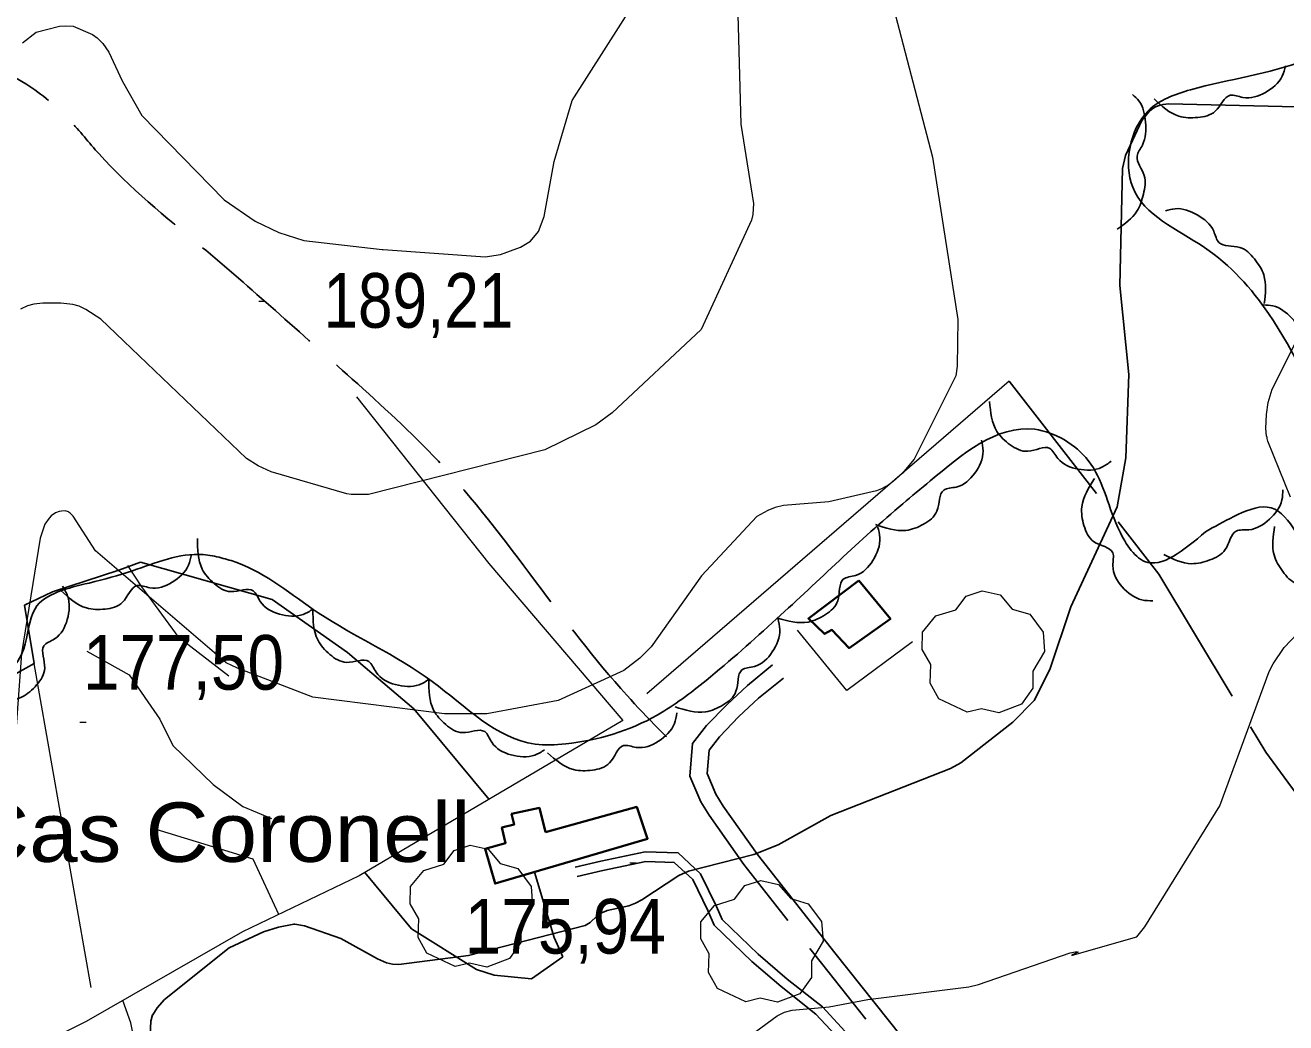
# Model space of a CAD drawing. Extents: x 480269 to 484877, y 4383588 to 4386804.
# Drawn here: x 480698.8 to 480900.7, y 4386076.1 to 4386235.9 of the extents above; entities that cross this region are included whole.
import ezdxf
from ezdxf.enums import TextEntityAlignment as Align

# ---------------------------------------------------------------- set-up
doc = ezdxf.new("R2010")
doc.units = 0
doc.header["$LTSCALE"] = 3.8
doc.linetypes.add('LONG_DASHED', pattern=[7.5, 6, -1.5])
doc.linetypes.add('MEDIUM_DASHED', pattern=[4.5, 3, -1.5])
for name, color, linetype, lineweight in [('25', 7, 'LONG_DASHED', 25), ('27', 7, 'Continuous', 25), ('29', 7, 'Continuous', 13), ('38', 7, 'Continuous', 25), ('47', 7, 'Continuous', 35), ('51', 7, 'Continuous', 13), ('7', 7, 'Continuous', 13), ('8', 7, 'Continuous', 25), ('9', 7, 'Continuous', 13)]:
    doc.layers.add(name, color=color, linetype=linetype, lineweight=lineweight)
doc.layers.add('5', color=7, linetype='Continuous')

msp = doc.modelspace()

# ---------------------------------------------------------------- linework, layer by layer
at = {"layer": '25'}
for points in [[(480856.34, 4386178.85), (480880.34, 4386147.94), (480897.46, 4386119.43), (480909.61, 4386102.85), (480925.95, 4386079.55), (480930.22, 4386076.16), (480934.45, 4386078), (480937.79, 4386082.41), (480936.79, 4386089.08), (480941.75, 4386098.4)], [(480773.07, 4386111.89), (480765.47, 4386120.98), (480761.02, 4386126.38), (480750.4, 4386135.41), (480738.31, 4386143.88), (480717.26, 4386149.88), (480713.78, 4386148.57), (480703.15, 4386145.1), (480698.63, 4386142.99), (480700.19, 4386133.62), (480694.84, 4386130.68)], [(480753.16, 4386100.15), (480760.66, 4386091.13), (480771.03, 4386084.62), (480773.86, 4386083.75), (480779.85, 4386083.14), (480784.87, 4386086.67), (480783.5, 4386089.76), (480780.32, 4386100.25)]]:
    msp.add_lwpolyline(points, dxfattribs=at)
at = {"layer": '27'}
for points in [[(480887.81, 4386154.72), (480878.05, 4386149.99), (480873.77, 4386155.41), (480869.04, 4386166.13), (480860.46, 4386171.15), (480843.73, 4386162.89), (480839.31, 4386159.22), (480819.12, 4386140.79), (480807.81, 4386130.94), (480800.01, 4386125.39), (480785.33, 4386120.77), (480780.45, 4386120.74), (480763.96, 4386130.76), (480745.7, 4386141.78), (480732.67, 4386149.8), (480730.18, 4386150.56), (480727.26, 4386151.09), (480715.95, 4386148.5), (480708.99, 4386146.53), (480700.34, 4386142.42), (480698.55, 4386135.98), (480683.66, 4386126.05), (480672.84, 4386121.73), (480658.97, 4386118.08), (480654.02, 4386121.1), (480643.21, 4386118.07), (480631.53, 4386109.92), (480625.55, 4386107.76), (480608.09, 4386110.99), (480611.31, 4386123.4), (480618.58, 4386133.12), (480633.47, 4386143.13), (480644.25, 4386150.65), (480650.94, 4386156.01), (480653.47, 4386164.49), (480643.47, 4386185.09), (480641.01, 4386187.67), (480623.75, 4386194.92), (480618.87, 4386194.94), (480609.03, 4386191.78), (480612.53, 4386181.97), (480620.79, 4386167.04), (480622.54, 4386163.85), (480624.26, 4386157.51), (480606.6, 4386152.83), (480597.91, 4386154.14), (480596.36, 4386162.71), (480591.7, 4386187.58), (480590.11, 4386196.93), (480597.18, 4386201.41), (480617.88, 4386213.51), (480639.8, 4386225.15), (480658.25, 4386234.35), (480679.72, 4386246.44), (480689.85, 4386254.73), (480702.93, 4386261.67), (480722.38, 4386272.94), (480743.44, 4386285.31), (480752.93, 4386291.89), (480766.3, 4386301.39), (480777.72, 4386305.76), (480783.94, 4386308.37), (480801.06, 4386317.09), (480812.92, 4386322.99), (480824.85, 4386328.18), (480842.2, 4386333.69), (480852.45, 4386336.13), (480861.39, 4386337.86), (480867.66, 4386339.06), (480857.47, 4386349.05), (480849.94, 4386357.97), (480841.22, 4386368.22), (480840.66, 4386373.79), (480862.53, 4386373.76), (480883.4, 4386368.7), (480894.74, 4386365.82)], [(480894.74, 4386365.82), (480903.52, 4386357.87), (480897.3, 4386347.37), (480895.04, 4386345.21), (480887.78, 4386337.47), (480888.64, 4386326.66), (480896.85, 4386314.59), (480916.25, 4386288.17), (480938.42, 4386258.12), (480944.36, 4386243.6), (480940.19, 4386240.76), (480923.67, 4386238.66), (480903.77, 4386230.25), (480885.41, 4386225.51), (480878.62, 4386222.15), (480876.15, 4386209.9), (480887.62, 4386200.28), (480897.9, 4386189.68), (480909.25, 4386169.92), (480921.33, 4386146.21), (480920.51, 4386139.43), (480914.92, 4386139.74), (480904.97, 4386149.33), (480897.67, 4386158.69), (480892.34, 4386157.19), (480887.81, 4386154.72)], [(480900.6, 4386229.34), (480900.09, 4386227.69), (480897.39, 4386225.09), (480893.78, 4386224.29), (480891.77, 4386224.64), (480889.37, 4386222.08), (480886.56, 4386221.08), (480883.55, 4386221.29), (480879.56, 4386224.05)], [(480876.11, 4386224.75), (480877.14, 4386223.73), (480878.2, 4386220.33), (480877.71, 4386216.67), (480876.86, 4386214.9), (480877.98, 4386211.79), (480877.87, 4386208.82), (480876.82, 4386206.06), (480873.67, 4386203.19)], [(480881.4, 4386206.11), (480882.96, 4386206.47), (480886.49, 4386205.47), (480889.12, 4386202.88), (480889.96, 4386201.05), (480893.29, 4386200.28), (480895.64, 4386198.44), (480897.14, 4386195.86), (480897.22, 4386191.27)], [(480897.06, 4386191.06), (480898.58, 4386190.93), (480901.61, 4386188.96), (480903.45, 4386185.76), (480903.82, 4386183.8), (480906.72, 4386182.1), (480908.47, 4386179.69), (480909.28, 4386176.84), (480908.34, 4386172.52)], [(480872.68, 4386166.04), (480871.2, 4386165.07), (480867.42, 4386164.76), (480864.15, 4386166.49), (480862.87, 4386168.09), (480859.34, 4386167.62), (480856.54, 4386168.66), (480854.41, 4386170.8), (480853.21, 4386175.62)], [(480851.94, 4386169.42), (480852.19, 4386167.66), (480850.84, 4386164.11), (480847.89, 4386161.9), (480845.89, 4386161.42), (480844.8, 4386158.04), (480842.66, 4386155.96), (480839.81, 4386154.95), (480834.95, 4386155.92)], [(480879.39, 4386143.68), (480877.62, 4386143.83), (480874.47, 4386145.93), (480872.97, 4386149.31), (480872.95, 4386151.36), (480869.89, 4386153.18), (480868.34, 4386155.72), (480867.99, 4386158.73), (480870.02, 4386163.25)], [(480900.19, 4386161.47), (480900.05, 4386159.83), (480898.03, 4386156.74), (480894.74, 4386155.06), (480892.73, 4386154.86), (480890.98, 4386151.89), (480888.5, 4386150.23), (480885.57, 4386149.63), (480881.13, 4386151.09)], [(480835.29, 4386155.52), (480835.65, 4386153.79), (480834.55, 4386150.16), (480831.75, 4386147.75), (480829.79, 4386147.14), (480828.92, 4386143.69), (480826.93, 4386141.47), (480824.16, 4386140.27), (480819.24, 4386140.91)], [(480914.04, 4386140.06), (480912.47, 4386139.79), (480909, 4386140.96), (480906.49, 4386143.66), (480905.72, 4386145.51), (480902.44, 4386146.44), (480900.18, 4386148.38), (480898.78, 4386151.02), (480898.87, 4386155.58)], [(480744.86, 4386142.34), (480743.3, 4386141.51), (480739.5, 4386141.55), (480736.41, 4386143.57), (480735.28, 4386145.29), (480731.73, 4386145.15), (480729.04, 4386146.44), (480727.11, 4386148.77), (480726.35, 4386153.67)], [(480725.39, 4386151.1), (480724.93, 4386149.38), (480722.3, 4386146.65), (480718.71, 4386145.78), (480716.69, 4386146.12), (480714.36, 4386143.44), (480711.57, 4386142.36), (480708.56, 4386142.54), (480704.46, 4386145.35)], [(480704.72, 4386146.04), (480705.55, 4386144.48), (480705.5, 4386140.68), (480703.48, 4386137.6), (480701.77, 4386136.46), (480701.9, 4386132.91), (480700.6, 4386130.22), (480698.27, 4386128.3), (480693.37, 4386127.55)], [(480763.41, 4386131.09), (480761.85, 4386130.24), (480758.06, 4386130.27), (480754.96, 4386132.27), (480753.81, 4386133.97), (480750.26, 4386133.82), (480747.56, 4386135.1), (480745.62, 4386137.41), (480744.84, 4386142.31)], [(480819.31, 4386140.84), (480819.62, 4386139.09), (480818.42, 4386135.49), (480815.55, 4386133.17), (480813.57, 4386132.61), (480812.61, 4386129.19), (480810.56, 4386127.03), (480807.75, 4386125.9), (480802.85, 4386126.69)], [(480781.96, 4386119.82), (480780.4, 4386118.98), (480776.6, 4386119.01), (480773.51, 4386121.02), (480772.37, 4386122.73), (480768.81, 4386122.58), (480766.12, 4386123.86), (480764.18, 4386126.18), (480763.41, 4386131.08)], [(480803.14, 4386125.74), (480802.74, 4386124.02), (480800.2, 4386121.2), (480796.64, 4386120.21), (480794.6, 4386120.49), (480792.36, 4386117.73), (480789.61, 4386116.57), (480786.59, 4386116.66), (480782.41, 4386119.33)]]:
    msp.add_spline(points, degree=3, dxfattribs=at)
at = {"layer": '29'}
for points in [[(480849.65, 4386125.85), (480845.11, 4386127.97), (480843.7, 4386130.51), (480843.8, 4386133.49), (480842.43, 4386135.9), (480842.47, 4386138.65), (480844.63, 4386141.25), (480847.82, 4386142.25), (480849.47, 4386144.44), (480852.04, 4386145.27), (480854.9, 4386144.62), (480856.85, 4386142.35), (480859.66, 4386141.53), (480861.79, 4386138.68), (480862.03, 4386135.55), (480860.15, 4386132.4), (480860.15, 4386129.72), (480858.33, 4386127.11), (480854.71, 4386125.77), (480851.94, 4386126.4)], [(480849.65, 4386125.85), (480845.11, 4386127.97), (480843.7, 4386130.51), (480843.8, 4386133.49), (480842.43, 4386135.9), (480842.47, 4386138.65), (480844.63, 4386141.25), (480847.82, 4386142.25), (480849.47, 4386144.44), (480852.04, 4386145.27), (480854.9, 4386144.62), (480856.85, 4386142.35), (480859.66, 4386141.53), (480861.79, 4386138.68), (480862.03, 4386135.55), (480860.15, 4386132.4), (480860.15, 4386129.72), (480858.33, 4386127.11), (480854.71, 4386125.77), (480851.94, 4386126.4)], [(480767.65, 4386085.12), (480763.11, 4386087.24), (480761.7, 4386089.78), (480761.8, 4386092.76), (480760.43, 4386095.17), (480760.47, 4386097.92), (480762.63, 4386100.52), (480765.82, 4386101.52), (480767.47, 4386103.71), (480770.04, 4386104.54), (480772.9, 4386103.89), (480774.85, 4386101.62), (480777.66, 4386100.8), (480779.79, 4386097.95), (480780.03, 4386094.82), (480778.15, 4386091.67), (480778.15, 4386088.99), (480776.33, 4386086.38), (480772.71, 4386085.04), (480769.94, 4386085.67)], [(480814.18, 4386079.49), (480809.64, 4386081.61), (480808.23, 4386084.15), (480808.33, 4386087.13), (480806.96, 4386089.54), (480807, 4386092.29), (480809.16, 4386094.89), (480812.35, 4386095.89), (480814, 4386098.08), (480816.57, 4386098.91), (480819.43, 4386098.26), (480821.38, 4386095.99), (480824.19, 4386095.17), (480826.32, 4386092.32), (480826.56, 4386089.19), (480824.68, 4386086.04), (480824.68, 4386083.36), (480822.86, 4386080.75), (480819.24, 4386079.41), (480816.47, 4386080.04)]]:
    msp.add_lwpolyline(points, close=True, dxfattribs=at)
at = {"layer": '38', "linetype": 'MEDIUM_DASHED'}
for points in [[(480818.48, 4386133.42), (480814.45, 4386130.12), (480811.18, 4386127.08), (480807.91, 4386123.69), (480805.67, 4386120.83), (480805.23, 4386115.6), (480806.98, 4386111.49), (480808.29, 4386109.33), (480813.89, 4386101.44), (480826.31, 4386085.64), (480836.96, 4386072.23), (480850.5, 4386056.02), (480865.73, 4386037.91), (480876.84, 4386023.18), (480882.83, 4386016.13), (480887.48, 4386011.8), (480888.64, 4386011.11)], [(480787.18, 4386099.51), (480791.27, 4386100.48), (480798.19, 4386101.93), (480802.72, 4386101.8), (480805.69, 4386099.05), (480808.08, 4386094.08), (480809.13, 4386091.74), (480815.12, 4386085.95), (480819.82, 4386081.92), (480825.41, 4386077.51), (480830.11, 4386072.46), (480837.63, 4386062.58), (480848.57, 4386052.08), (480854.38, 4386044.51), (480863.6, 4386034.23), (480873.45, 4386022.4), (480883.24, 4386011.92), (480886.23, 4386008.5)]]:
    msp.add_lwpolyline(points, dxfattribs=at)
at = {"layer": '38'}
for points in [[(480820.2, 4386131.32), (480816.24, 4386128.08), (480813.08, 4386125.15), (480809.96, 4386121.9), (480808.3, 4386119.79), (480807.99, 4386116.04), (480809.4, 4386112.73), (480810.56, 4386110.82), (480816.06, 4386103.07), (480828.44, 4386087.32), (480839.06, 4386073.95), (480852.58, 4386057.77), (480867.85, 4386039.6), (480878.96, 4386024.88), (480884.79, 4386018), (480889.12, 4386013.98), (480890.52, 4386013.15)], [(480786.83, 4386101.01), (480790.94, 4386101.98), (480798.05, 4386103.47), (480803.34, 4386103.32), (480806.94, 4386099.98), (480809.48, 4386094.73), (480810.41, 4386092.64), (480816.16, 4386087.09), (480820.8, 4386083.1), (480826.46, 4386078.65), (480831.29, 4386073.45), (480838.78, 4386063.61), (480849.72, 4386053.11), (480855.57, 4386045.49), (480864.77, 4386035.24), (480874.61, 4386023.42), (480884.38, 4386012.95), (480887.28, 4386009.63)]]:
    msp.add_lwpolyline(points, dxfattribs=at)
at = {"layer": '38', "linetype": 'LONG_DASHED'}
msp.add_spline([(480603.31, 4386203.53), (480605.73, 4386200.19), (480611.01, 4386202.43), (480623.94, 4386206.8), (480640.42, 4386212.5), (480655.32, 4386219.58), (480669.21, 4386225.54), (480684.45, 4386229.31), (480687.58, 4386229.86), (480698.87, 4386226.45), (480705.86, 4386220.65), (480710.59, 4386215.25), (480726.92, 4386200.45), (480738.83, 4386190.16), (480751.13, 4386179.2), (480764.94, 4386166.04), (480780.52, 4386146.78), (480795.13, 4386128.55), (480805.43, 4386117.96)], degree=3, dxfattribs=at)
at = {"layer": '47'}
for points in [[(480832.31, 4386146.95), (480837.35, 4386140.78), (480830.71, 4386136.11), (480827.96, 4386139.02), (480826.81, 4386138.39), (480824.21, 4386140.83)], [(480782.09, 4386106.66), (480796.71, 4386110.69), (480798.45, 4386105.58), (480774.02, 4386098.39), (480772.43, 4386103.98), (480775.72, 4386104.89), (480775.13, 4386107.37), (480777.09, 4386107.87), (480776.67, 4386109.55), (480781.13, 4386110.52)]]:
    msp.add_lwpolyline(points, close=True, dxfattribs=at)
at = {"layer": '51'}
for p, q in [((480856.34, 4386178.85), (480798.33, 4386128.81)), ((480709.36, 4386081.75), (480700.19, 4386133.62))]:
    msp.add_line(p, q, dxfattribs=at)
for points in [[(480751.82, 4386176.32), (480773.03, 4386149.68), (480794.47, 4386124.51)], [(480731.36, 4386131.6), (480723.45, 4386137.76), (480717.43, 4386145.93), (480715.23, 4386149.31)], [(480840.9, 4386137.12), (480830.34, 4386129.34), (480822.46, 4386138.98)], [(480708.63, 4386135.61), (480715.4, 4386131.81), (480720.34, 4386124.71), (480722.43, 4386120.51), (480728.89, 4386114.25), (480733.63, 4386110.73), (480738.21, 4386108.83)], [(480794.48, 4386124.51), (480752.28, 4386099.63), (480733.58, 4386090.67), (480708.52, 4386076.34), (480689.79, 4386067), (480657.01, 4386064.56), (480596.06, 4386056.76), (480559.15, 4386051.21)], [(480739.37, 4386093.45), (480735.28, 4386102.3), (480719.74, 4386107.08)], [(480723.55, 4386040.71), (480719.37, 4386057.56), (480715.71, 4386076.12), (480714.38, 4386079.7)]]:
    msp.add_lwpolyline(points, dxfattribs=at)
at = {"layer": '7'}
for p, q in [((480736.19, 4386191.68), (480737.19, 4386191.68)), ((480707.51, 4386124.24), (480708.51, 4386124.24)), ((480795.6, 4386101.7), (480796.6, 4386101.7))]:
    msp.add_line(p, q, dxfattribs=at)
at = {"layer": '8'}
for points in [[(480902.4, 4386222.77), (480881.9, 4386223.26), (480881, 4386223.17), (480880.54, 4386223.07), (480879.8, 4386222.77), (480879.14, 4386222.34), (480878.81, 4386222.05), (480877.6, 4386220.58), (480874.98, 4386214.97), (480874.51, 4386212.92), (480874.11, 4386194.18), (480875.51, 4386179.9), (480875.05, 4386166.57), (480873.66, 4386158.74), (480873.67, 4386158.72), (480866.23, 4386142.7), (480862.85, 4386132.69), (480860.36, 4386127.72), (480856.97, 4386124.27), (480848.61, 4386117.73), (480846.94, 4386116.83), (480827.81, 4386109.32), (480819.36, 4386104.61), (480815.47, 4386103.04), (480805.01, 4386100.39), (480803.47, 4386099.69), (480797.52, 4386095.79), (480796.51, 4386095.26), (480795.46, 4386094.85), (480792, 4386094.09), (480791.74, 4386094.01), (480791.06, 4386093.7)], [(480791.06, 4386093.7), (480790.3, 4386093.17), (480789.24, 4386092.16), (480788.45, 4386091.69), (480769.75, 4386086.87), (480758.61, 4386085.42), (480757.62, 4386085.5), (480756.63, 4386085.72), (480755.18, 4386086.36), (480749.32, 4386089.61), (480743.5, 4386091.64), (480741.96, 4386091.89), (480741.79, 4386091.89), (480739.32, 4386091.43), (480736.91, 4386090.67), (480731.42, 4386088.11), (480721.09, 4386079.84), (480719.88, 4386078.52), (480719.19, 4386077.39), (480719.19, 4386077.38), (480719.18, 4386077.36), (480718.91, 4386076.35), (480718.28, 4386063.51)]]:
    msp.add_lwpolyline(points, dxfattribs=at)
at = {"layer": '9'}
for points in [[(480755.95, 4386199.92), (480756.08, 4386199.94), (480772.42, 4386198.75), (480774.91, 4386199.16), (480778.1, 4386200.32), (480779.69, 4386201.28), (480780.97, 4386202.82), (480781.86, 4386205.22), (480783.48, 4386214.05), (480786.37, 4386223.8), (480796.89, 4386240.37), (480798.35, 4386245.23), (480800.8, 4386260.58), (480803.54, 4386266.94), (480812.89, 4386294.05), (480815.26, 4386298.34), (480815.63, 4386298.79), (480817.31, 4386300.29), (480822.1, 4386303.48), (480824.52, 4386304.49), (480825.98, 4386304.82), (480849.87, 4386304.21), (480865.21, 4386301.74), (480901.63, 4386290.91)], [(480812.76, 4386243.48), (480813.39, 4386220.02), (480815.42, 4386207.32), (480815.3, 4386205.54), (480815.09, 4386204.64), (480807.04, 4386187.12), (480792.79, 4386173.79), (480790.17, 4386171.86), (480781.99, 4386167.88), (480753.77, 4386160.72), (480750.96, 4386160.72), (480750.3, 4386160.79), (480738.17, 4386164.36), (480736.06, 4386165.3), (480734.2, 4386166.49), (480710.88, 4386188.76), (480708.47, 4386190.32), (480707.4, 4386190.86), (480706.41, 4386191.14), (480704.49, 4386191.37), (480701.61, 4386191.37), (480700.15, 4386191.16), (480699.11, 4386190.92), (480697.99, 4386190.39)], [(480837.52, 4386239.91), (480844.06, 4386214.71), (480848.13, 4386188.73), (480848.05, 4386181.24), (480847.84, 4386179.71), (480841.16, 4386166.35), (480839.24, 4386164.09), (480837.86, 4386162.82), (480837.09, 4386162.26), (480835.92, 4386161.61), (480835.13, 4386161.27), (480827.47, 4386159.52), (480820.22, 4386158.96), (480818.91, 4386158.65), (480817.7, 4386158.17), (480815.97, 4386157.17), (480807.1, 4386147.69), (480799.05, 4386136.3), (480797.22, 4386134.48), (480794.63, 4386132.5), (480784.14, 4386127.7), (480772.72, 4386125.61), (480765.9, 4386125.61), (480744.85, 4386128.26), (480732.75, 4386132.87), (480730.96, 4386133.75), (480710.01, 4386151.67), (480706.43, 4386157.26)], [(480698.35, 4386233.04), (480700.55, 4386234.74), (480704.24, 4386235.72), (480705.25, 4386235.77), (480706.44, 4386235.71), (480709.57, 4386234.37), (480710.29, 4386233.86), (480711.18, 4386232.95), (480712.16, 4386231.52), (480714.31, 4386226.93), (480717.46, 4386221.42), (480730.65, 4386207.89), (480735.6, 4386204.48), (480739.41, 4386202.64), (480743.37, 4386201.39), (480755.95, 4386199.92)], [(480901.42, 4386160.28), (480897.77, 4386169.22), (480897.67, 4386169.7), (480897.66, 4386169.82), (480897.67, 4386169.87), (480897.67, 4386169.89), (480897.67, 4386169.93), (480897.66, 4386169.96), (480897.63, 4386169.96), (480897.6, 4386170.06), (480897.48, 4386171.3), (480897.55, 4386173.54), (480897.84, 4386175.45), (480898.51, 4386177.57), (480902.3, 4386185.12)], [(480706.43, 4386157.26), (480705.96, 4386157.74), (480705.83, 4386157.84), (480705.69, 4386157.91), (480705.15, 4386158.07), (480704.56, 4386158.05), (480704.23, 4386157.98), (480703.6, 4386157.75), (480702.94, 4386157.28), (480702.58, 4386156.89), (480701.91, 4386155.94), (480701.15, 4386153.71), (480698.2, 4386135.26), (480694.76, 4386088.31), (480691.58, 4386077.22), (480690.51, 4386070.06)], [(480866.93, 4386087.23), (480866.43, 4386087.01), (480866.34, 4386086.91), (480866.4, 4386086.92), (480866.5, 4386086.93), (480876.82, 4386089.88), (480876.83, 4386089.89), (480878.1, 4386091.48), (480890.08, 4386110.86), (480898, 4386132.35), (480898.62, 4386133.57), (480900.42, 4386136.18), (480905.8, 4386141.84)], [(480813.19, 4386072.78), (480819.2, 4386077.24), (480820.4, 4386077.82), (480821.6, 4386078.12), (480827.54, 4386078.67), (480833.73, 4386079.82), (480849.88, 4386081.87), (480851.44, 4386082.24), (480866.15, 4386087.3), (480866.93, 4386087.47), (480867.26, 4386087.48), (480867.42, 4386087.44), (480867.43, 4386087.43), (480867.42, 4386087.41), (480866.93, 4386087.23)]]:
    msp.add_lwpolyline(points, dxfattribs=at)

# ---------------------------------------------------------------- texts
at = {"layer": '5', "width": 1.1}
msp.add_text('Cas Coronell', height=9.5, dxfattribs=at).set_placement((480770.09, 4386101.88), align=Align.RIGHT)
at = {"layer": '7'}
for s, width, p in [('189,21', 0.85, (480746.54, 4386187.41)), ('177,50', 0.9, (480708.01, 4386129.45)), ('175,94', 0.9, (480769.16, 4386087.19))]:
    msp.add_text(s, height=8.75, dxfattribs=dict(at, width=width)).set_placement(p)

doc.saveas('drawing.dxf')
